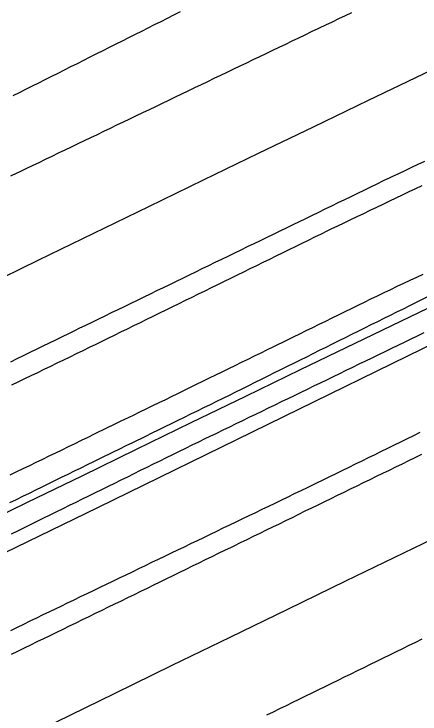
# Model space of a CAD drawing. Extents: x 1901471 to 1963503, y 756461 to 799997.
# Drawn here: x 1928906.3 to 1928962.6, y 772741.4 to 772838.7 of the extents above; entities that cross this region are included whole.
import ezdxf

# ---------------------------------------------------------------- set-up
doc = ezdxf.new("R2010")
doc.units = 0
for name, color, linetype in [('RD_EX_DR_ErosCtrl', 7, 'Continuous'), ('RD_EX_Fence_Other', 7, 'Continuous'), ('RD_EX_H2O', 7, 'Continuous'), ('RD_EX_Road', 7, 'Continuous'), ('RD_HC_Cl', 7, 'Continuous')]:
    doc.layers.add(name, color=color, linetype=linetype)

msp = doc.modelspace()

# ---------------------------------------------------------------- linework, layer by layer
at = {"layer": 'RD_EX_DR_ErosCtrl'}
for points in [[(1928905.74, 772774.68), (1928906.64, 772775.12), (1928907.54, 772775.55), (1928908.44, 772775.99), (1928909.34, 772776.43), (1928910.24, 772776.86), (1928911.14, 772777.3), (1928912.04, 772777.74), (1928912.94, 772778.17), (1928913.83, 772778.61), (1928914.73, 772779.05), (1928915.63, 772779.48), (1928916.53, 772779.92), (1928917.43, 772780.36), (1928919.23, 772781.23), (1928920.13, 772781.67), (1928921.03, 772782.11), (1928922.83, 772782.98), (1928923.73, 772783.42), (1928924.62, 772783.85), (1928925.52, 772784.29), (1928926.42, 772784.73), (1928927.32, 772785.16), (1928928.22, 772785.6), (1928928.89, 772785.93), (1928930.69, 772786.81), (1928931.59, 772787.25), (1928932.48, 772787.69), (1928933.38, 772788.13), (1928934.28, 772788.56), (1928935.18, 772789), (1928936.08, 772789.44), (1928936.97, 772789.88), (1928937.87, 772790.32), (1928938.77, 772790.76), (1928939.67, 772791.2), (1928940.56, 772791.64), (1928941.46, 772792.08), (1928942.36, 772792.52), (1928944.16, 772793.4), (1928945.05, 772793.84), (1928945.95, 772794.28), (1928946.85, 772794.72), (1928947.75, 772795.16), (1928948.65, 772795.6), (1928949.54, 772796.04), (1928950.44, 772796.48), (1928951.34, 772796.92), (1928952.24, 772797.36), (1928953.14, 772797.8), (1928954.03, 772798.24), (1928954.93, 772798.68), (1928955.83, 772799.12), (1928956.73, 772799.56), (1928957.67, 772800.02), (1928958.58, 772800.44), (1928959.48, 772800.87), (1928960.39, 772801.3), (1928961.29, 772801.72), (1928962.19, 772802.15), (1928963.1, 772802.57)], [(1928963.16, 772794.39), (1928962.26, 772793.95), (1928961.36, 772793.52), (1928960.46, 772793.08), (1928959.56, 772792.64), (1928958.66, 772792.21), (1928957.76, 772791.77), (1928957.76, 772791.77), (1928956.86, 772791.34), (1928955.96, 772790.9), (1928955.06, 772790.47), (1928954.16, 772790.03), (1928953.26, 772789.59), (1928952.36, 772789.16), (1928951.46, 772788.72), (1928950.56, 772788.29), (1928949.66, 772787.85), (1928948.76, 772787.42), (1928947.86, 772786.98), (1928946.97, 772786.54), (1928946.07, 772786.11), (1928945.17, 772785.67), (1928944.27, 772785.24), (1928943.37, 772784.8), (1928942.47, 772784.37), (1928941.57, 772783.93), (1928940.67, 772783.49), (1928939.77, 772783.06), (1928938.87, 772782.62), (1928937.97, 772782.19), (1928937.07, 772781.75), (1928936.17, 772781.32), (1928935.27, 772780.88), (1928934.37, 772780.44), (1928933.47, 772780.01), (1928932.77, 772779.67), (1928931.87, 772779.23), (1928930.97, 772778.79), (1928930.07, 772778.35), (1928929.18, 772777.9), (1928928.28, 772777.46), (1928927.38, 772777.02), (1928926.49, 772776.58), (1928925.59, 772776.14), (1928924.69, 772775.7), (1928923.79, 772775.26), (1928922.9, 772774.82), (1928922, 772774.37), (1928921.1, 772773.93), (1928920.21, 772773.49), (1928919.31, 772773.05), (1928918.41, 772772.61), (1928917.51, 772772.17), (1928916.62, 772771.73), (1928915.72, 772771.29), (1928914.82, 772770.85), (1928913.92, 772770.4), (1928913.03, 772769.96), (1928912.13, 772769.52), (1928911.23, 772769.08), (1928910.34, 772768.64), (1928909.44, 772768.2), (1928907.64, 772767.32), (1928906.75, 772766.87), (1928905.85, 772766.43)]]:
    msp.add_lwpolyline(points, dxfattribs=at)
at = {"layer": 'RD_EX_Fence_Other'}
msp.add_lwpolyline([(1929453.99, 773013.49), (1929412.77, 772996.52), (1929365.54, 772976.46), (1929321.78, 772956.9), (1929278.58, 772938), (1929242.37, 772921.66), (1929193.01, 772899.52), (1929145.79, 772878.08), (1929093.85, 772854.28), (1929052.45, 772835.2), (1929005.86, 772812.62), (1928965.16, 772793.26), (1928917.87, 772770.09), (1928867.58, 772745.7)], dxfattribs=at)
at = {"layer": 'RD_EX_H2O'}
msp.add_lwpolyline([(1928905.68, 772770.83), (1928906.58, 772771.27), (1928907.48, 772771.71), (1928908.38, 772772.15), (1928909.27, 772772.58), (1928910.17, 772773.02), (1928911.07, 772773.46), (1928912.86, 772774.34), (1928913.76, 772774.78), (1928914.66, 772775.22), (1928915.56, 772775.66), (1928916.46, 772776.1), (1928917.35, 772776.54), (1928918.25, 772776.98), (1928920.05, 772777.86), (1928920.95, 772778.3), (1928921.84, 772778.74), (1928922.74, 772779.18), (1928924.54, 772780.06), (1928925.44, 772780.5), (1928926.33, 772780.94), (1928926.33, 772780.94), (1928927.23, 772781.38), (1928928.13, 772781.82), (1928929.03, 772782.26), (1928929.93, 772782.7), (1928930.82, 772783.14), (1928931.72, 772783.58), (1928932.62, 772784.02), (1928933.52, 772784.46), (1928934.42, 772784.89), (1928935.31, 772785.33), (1928936.17, 772785.75), (1928937.06, 772786.2), (1928937.96, 772786.64), (1928938.85, 772787.09), (1928939.75, 772787.53), (1928940.64, 772787.98), (1928941.54, 772788.42), (1928942.43, 772788.87), (1928943.33, 772789.31), (1928944.22, 772789.76), (1928945.12, 772790.2), (1928946.02, 772790.65), (1928946.91, 772791.09), (1928947.81, 772791.54), (1928948.7, 772791.98), (1928949.6, 772792.43), (1928950.49, 772792.87), (1928951.39, 772793.32), (1928952.28, 772793.76), (1928953.18, 772794.21), (1928954.07, 772794.65), (1928954.97, 772795.1), (1928955.86, 772795.54), (1928956.76, 772795.99), (1928957.65, 772796.43), (1928958.55, 772796.87), (1928959.44, 772797.32), (1928960.34, 772797.76), (1928961.24, 772798.21), (1928962.13, 772798.65), (1928963.92, 772799.54)], dxfattribs=at)
at = {"layer": 'RD_EX_Road'}
for points in [[(1928905.81, 772816.2), (1928906.71, 772816.64), (1928907.03, 772816.79), (1928907.93, 772817.23), (1928908.83, 772817.66), (1928909.73, 772818.09), (1928910.63, 772818.52), (1928911.53, 772818.96), (1928912.44, 772819.39), (1928913.34, 772819.82), (1928914.24, 772820.25), (1928915.14, 772820.69), (1928916.04, 772821.12), (1928916.94, 772821.55), (1928917.84, 772821.98), (1928918.75, 772822.42), (1928919.65, 772822.85), (1928920.55, 772823.28), (1928921.45, 772823.71), (1928922.35, 772824.14), (1928923.25, 772824.58), (1928924.15, 772825.01), (1928925.06, 772825.44), (1928925.96, 772825.87), (1928926.86, 772826.31), (1928927.76, 772826.74), (1928928.66, 772827.17), (1928929.56, 772827.6), (1928930.46, 772828.04), (1928931.37, 772828.47), (1928932.27, 772828.9), (1928933.17, 772829.33), (1928934.07, 772829.77), (1928934.97, 772830.2), (1928935.87, 772830.63), (1928936.78, 772831.06), (1928937.68, 772831.5), (1928938.58, 772831.93), (1928939.48, 772832.36), (1928940.38, 772832.79), (1928941.28, 772833.23), (1928942.18, 772833.66), (1928943.09, 772834.09), (1928943.99, 772834.52), (1928944.89, 772834.95), (1928945.79, 772835.39), (1928946.69, 772835.82), (1928947.59, 772836.25), (1928948.49, 772836.68), (1928948.66, 772836.76), (1928949.56, 772837.2), (1928950.47, 772837.63), (1928951.37, 772838.06), (1928952.27, 772838.49), (1928953.17, 772838.92)], [(1928929.31, 772838.98), (1928928.42, 772838.53), (1928927.53, 772838.08), (1928926.63, 772837.63), (1928925.74, 772837.18), (1928924.85, 772836.73), (1928923.95, 772836.29), (1928923.06, 772835.84), (1928922.16, 772835.39), (1928921.27, 772834.94), (1928920.38, 772834.49), (1928919.48, 772834.04), (1928918.59, 772833.59), (1928917.7, 772833.15), (1928916.8, 772832.7), (1928915.91, 772832.25), (1928915.02, 772831.8), (1928914.12, 772831.35), (1928913.23, 772830.9), (1928912.34, 772830.45), (1928911.44, 772830.01), (1928910.55, 772829.56), (1928909.66, 772829.11), (1928908.76, 772828.66), (1928907.87, 772828.21), (1928906.97, 772827.76), (1928906.08, 772827.31)], [(1928905.79, 772790.39), (1928906.69, 772790.83), (1928907.59, 772791.26), (1928908.49, 772791.7), (1928909.39, 772792.14), (1928910.29, 772792.58), (1928911.18, 772793.02), (1928912.08, 772793.45), (1928912.98, 772793.89), (1928913.88, 772794.33), (1928914.78, 772794.77), (1928915.32, 772795.03), (1928916.22, 772795.46), (1928917.12, 772795.9), (1928918.01, 772796.34), (1928918.91, 772796.77), (1928919.81, 772797.21), (1928920.71, 772797.65), (1928921.61, 772798.08), (1928922.51, 772798.52), (1928923.41, 772798.96), (1928924.31, 772799.39), (1928925.21, 772799.83), (1928926.11, 772800.27), (1928927.01, 772800.7), (1928927.91, 772801.14), (1928928.81, 772801.58), (1928929.71, 772802.01), (1928930.61, 772802.45), (1928931.51, 772802.89), (1928932.4, 772803.32), (1928933.3, 772803.76), (1928934.2, 772804.2), (1928935.1, 772804.63), (1928936, 772805.07), (1928936.9, 772805.51), (1928937.8, 772805.94), (1928938.7, 772806.38), (1928939.6, 772806.82), (1928940.5, 772807.25), (1928941.4, 772807.69), (1928942.3, 772808.13), (1928943.2, 772808.56), (1928944.1, 772809), (1928945, 772809.44), (1928945.9, 772809.87), (1928946.8, 772810.31), (1928947.69, 772810.75), (1928948.59, 772811.18), (1928949.49, 772811.62), (1928950.39, 772812.05), (1928951.29, 772812.49), (1928952.19, 772812.93), (1928953.09, 772813.36), (1928953.99, 772813.8), (1928954.89, 772814.24), (1928955.79, 772814.67), (1928956.69, 772815.11), (1928957.59, 772815.55), (1928958.49, 772815.98), (1928958.78, 772816.12), (1928959.68, 772816.55), (1928960.58, 772816.98), (1928961.49, 772817.41), (1928962.39, 772817.84), (1928963.29, 772818.27)], [(1928905.95, 772787.17), (1928906.85, 772787.6), (1928907.75, 772788.04), (1928908.65, 772788.47), (1928909.55, 772788.91), (1928910.45, 772789.35), (1928911.35, 772789.78), (1928912.25, 772790.22), (1928913.15, 772790.65), (1928914.05, 772791.09), (1928914.95, 772791.53), (1928915.85, 772791.96), (1928916.75, 772792.4), (1928917.65, 772792.84), (1928918.42, 772793.21), (1928919.31, 772793.65), (1928920.21, 772794.09), (1928921.11, 772794.53), (1928922.01, 772794.97), (1928922.91, 772795.41), (1928923.8, 772795.85), (1928924.7, 772796.29), (1928925.6, 772796.73), (1928926.5, 772797.17), (1928927.4, 772797.61), (1928928.29, 772798.05), (1928929.19, 772798.49), (1928930.09, 772798.92), (1928930.99, 772799.36), (1928931.88, 772799.8), (1928932.78, 772800.24), (1928933.68, 772800.68), (1928934.58, 772801.12), (1928935.48, 772801.56), (1928936.37, 772802), (1928937.27, 772802.44), (1928938.17, 772802.88), (1928939.07, 772803.32), (1928939.97, 772803.76), (1928940.86, 772804.2), (1928941.76, 772804.64), (1928942.66, 772805.08), (1928943.56, 772805.52), (1928944.45, 772805.96), (1928945.35, 772806.4), (1928946.25, 772806.84), (1928947.15, 772807.28), (1928948.05, 772807.72), (1928948.94, 772808.16), (1928949.84, 772808.6), (1928950.32, 772808.83), (1928951.22, 772809.26), (1928952.12, 772809.69), (1928953.02, 772810.13), (1928953.93, 772810.56), (1928954.83, 772810.99), (1928955.73, 772811.43), (1928956.63, 772811.86), (1928957.53, 772812.29), (1928958.43, 772812.73), (1928959.33, 772813.16), (1928960.23, 772813.59), (1928961.13, 772814.03), (1928962.04, 772814.46), (1928962.94, 772814.89)], [(1928905.82, 772753.06), (1928906.72, 772753.5), (1928907.62, 772753.94), (1928908.51, 772754.37), (1928909.41, 772754.81), (1928910.31, 772755.25), (1928911.21, 772755.69), (1928912.11, 772756.12), (1928912.8, 772756.45), (1928913.7, 772756.89), (1928914.6, 772757.32), (1928915.5, 772757.75), (1928916.4, 772758.19), (1928917.3, 772758.62), (1928918.2, 772759.06), (1928919.1, 772759.49), (1928920, 772759.92), (1928920.91, 772760.36), (1928921.81, 772760.79), (1928922.71, 772761.22), (1928923.61, 772761.66), (1928924.51, 772762.09), (1928925.41, 772762.52), (1928926.31, 772762.96), (1928927.21, 772763.39), (1928928.11, 772763.83), (1928929.01, 772764.26), (1928929.92, 772764.69), (1928930.82, 772765.13), (1928931.72, 772765.56), (1928932.62, 772765.99), (1928933.52, 772766.43), (1928934.42, 772766.86), (1928935.32, 772767.29), (1928936.22, 772767.73), (1928937.12, 772768.16), (1928938.02, 772768.6), (1928938.92, 772769.03), (1928939.83, 772769.46), (1928940.73, 772769.9), (1928941.63, 772770.33), (1928942.53, 772770.76), (1928943.43, 772771.2), (1928944.33, 772771.63), (1928945.23, 772772.06), (1928946.13, 772772.5), (1928947.03, 772772.93), (1928947.93, 772773.37), (1928948.32, 772773.55), (1928949.21, 772773.99), (1928950.11, 772774.43), (1928951.01, 772774.87), (1928951.91, 772775.31), (1928952.81, 772775.75), (1928953.7, 772776.19), (1928954.6, 772776.63), (1928955.5, 772777.07), (1928956.4, 772777.51), (1928957.3, 772777.95), (1928958.19, 772778.39), (1928959.09, 772778.83), (1928959.99, 772779.27), (1928960.89, 772779.71), (1928961.78, 772780.15), (1928962.68, 772780.59)], [(1928905.89, 772749.74), (1928906.79, 772750.18), (1928907.69, 772750.62), (1928908.59, 772751.06), (1928909.49, 772751.5), (1928910.39, 772751.93), (1928911.29, 772752.37), (1928912.18, 772752.81), (1928913.08, 772753.25), (1928913.98, 772753.69), (1928914.88, 772754.12), (1928915.78, 772754.56), (1928916.68, 772755), (1928917.58, 772755.44), (1928918.48, 772755.88), (1928919.37, 772756.32), (1928920.27, 772756.75), (1928921.17, 772757.19), (1928922.07, 772757.63), (1928922.97, 772758.07), (1928923.87, 772758.51), (1928924.77, 772758.95), (1928925.66, 772759.38), (1928926.56, 772759.82), (1928927.46, 772760.26), (1928928.36, 772760.7), (1928929.26, 772761.14), (1928930.16, 772761.58), (1928931.06, 772762.01), (1928931.95, 772762.45), (1928932.85, 772762.89), (1928933.75, 772763.33), (1928934.65, 772763.77), (1928935.55, 772764.2), (1928936.45, 772764.64), (1928936.83, 772764.83), (1928937.72, 772765.27), (1928938.62, 772765.7), (1928939.52, 772766.14), (1928940.42, 772766.58), (1928941.32, 772767.02), (1928942.22, 772767.46), (1928943.12, 772767.89), (1928944.01, 772768.33), (1928944.91, 772768.77), (1928945.81, 772769.21), (1928946.71, 772769.65), (1928947.61, 772770.09), (1928948.51, 772770.52), (1928949.41, 772770.96), (1928950.3, 772771.4), (1928951.2, 772771.84), (1928952.1, 772772.28), (1928953, 772772.72), (1928953.9, 772773.15), (1928954.8, 772773.59), (1928955.7, 772774.03), (1928956.59, 772774.47), (1928957.49, 772774.91), (1928958.39, 772775.34), (1928959.29, 772775.78), (1928960.19, 772776.22), (1928961.09, 772776.66), (1928961.99, 772777.1), (1928962.89, 772777.54)], [(1928962.9, 772751.82), (1928962, 772751.38), (1928961.1, 772750.94), (1928960.2, 772750.5), (1928959.31, 772750.07), (1928958.41, 772749.63), (1928957.51, 772749.19), (1928956.61, 772748.75), (1928955.71, 772748.31), (1928954.82, 772747.87), (1928953.92, 772747.43), (1928953.02, 772746.99), (1928952.12, 772746.55), (1928951.22, 772746.11), (1928950.33, 772745.67), (1928949.43, 772745.24), (1928948.53, 772744.8), (1928947.63, 772744.36), (1928946.73, 772743.92), (1928945.83, 772743.48), (1928944.94, 772743.04), (1928944.04, 772742.6), (1928943.14, 772742.16), (1928942.24, 772741.72), (1928941.34, 772741.28)]]:
    msp.add_lwpolyline(points, dxfattribs=at)
at = {"layer": 'RD_HC_Cl'}
for centre, radius, start, end in [((1933934.019, 762479.741), 11482.379, 112.0131601, 122.8458902), ((1933920.665, 762509.144), 11420.505, 112.014247, 122.8463779), ((1933910.025, 762523.402), 11373.858, 112.013249, 123.5418878)]:
    msp.add_arc(centre, radius, start, end, dxfattribs=at)

doc.saveas('drawing.dxf')
